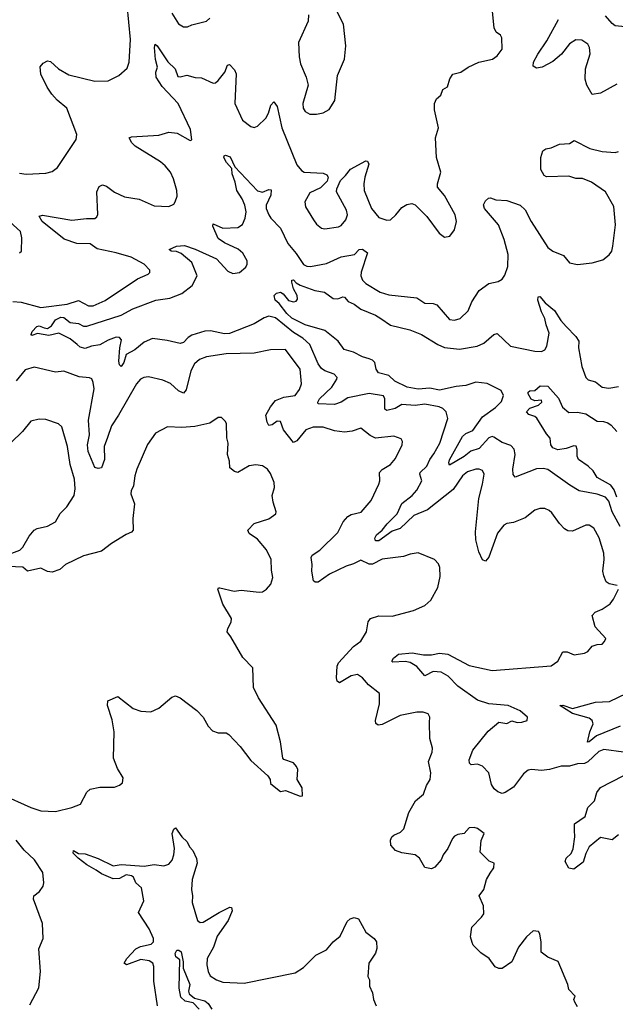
# Model space of a CAD drawing. Extents: x 2133461 to 2293071, y 753526 to 916327.
# Tile 414 of 459: x 2240527 to 2244155, y 897325 to 903325. Entities that reach past the tile are written whole.
import ezdxf

# ---------------------------------------------------------------- set-up
doc = ezdxf.new("R2010")
doc.units = 0

msp = doc.modelspace()

# ---------------------------------------------------------------- linework, layer by layer
at = {"layer": '0CON10XD'}
for points in [[(2240525, 902390), (2240565, 902384.3), (2240685, 902390), (2240725, 902400), (2240756.8, 902423.2), (2240870, 902595), (2240874.2, 902625), (2240814.2, 902785), (2240754.7, 902834.7), (2240721.9, 902871.9), (2240693.5, 902913.5), (2240655, 902993.3), (2240651.7, 903038.3), (2240669.3, 903060.7), (2240695, 903073.3), (2240715, 903070.8), (2240762, 903025), (2240825, 902989.4), (2240985, 902949.4), (2241065, 902952.5), (2241130, 902985), (2241180.5, 903029.5), (2241194.2, 903065), (2241201.1, 903205), (2241182.2, 903415)], [(2240485, 901608.6), (2240535, 901604.5), (2240655, 901570.4), (2240815, 901591.2), (2240885, 901613.1), (2240945, 901581.8), (2240975, 901580.8), (2241047.2, 901612.8), (2241243.6, 901746.4), (2241310, 901775), (2241318.8, 901785), (2241319.5, 901799.5), (2241284, 901835), (2241205, 901877.3), (2241113.3, 901905), (2240998.1, 901928.1), (2240955, 901958.2), (2240875, 901962), (2240797.1, 901987.1), (2240664.4, 902095), (2240645, 902127.5), (2240665.8, 902134.2), (2240845, 902103.3), (2240934.3, 902114.3), (2240985, 902114.2), (2240997.4, 902122.6), (2241002.7, 902137.3), (2240997.1, 902275), (2241010.9, 902309.1), (2241030.5, 902319.5), (2241055, 902310.8), (2241105, 902272.9), (2241165, 902245.6), (2241255, 902230.6), (2241345, 902191.4), (2241435, 902186.2), (2241465, 902200), (2241474.3, 902215.7), (2241485, 902250), (2241483.1, 902285), (2241463.3, 902355), (2241444.4, 902395), (2241412.9, 902435), (2241385, 902458.1), (2241230.8, 902555), (2241209.2, 902575), (2241193.3, 902605), (2241208.3, 902611.7), (2241375, 902622), (2241435, 902638.8), (2241485, 902633.8), (2241565, 902588.8), (2241575, 902592.5), (2241566.6, 902655), (2241491.2, 902815), (2241395, 902917.1), (2241358.2, 902975), (2241355.5, 903004.5), (2241366.9, 903035), (2241353.2, 903083.2), (2241348.1, 903155), (2241352.5, 903175), (2241365, 903165.7), (2241428.1, 903068.1), (2241472.9, 903025), (2241489.3, 902979.3), (2241505, 902976.2), (2241545, 902986), (2241595, 902973.1), (2241635, 902971.4), (2241705, 902938.6), (2241719.4, 902940.6), (2241736.4, 902953.6), (2241776.9, 903005), (2241791.7, 903048.3), (2241805, 903051.2), (2241835, 903020), (2241844.6, 902994.6), (2241836.7, 902815), (2241883.6, 902713.6), (2241935, 902673.8), (2241955, 902668.8), (2241975, 902676.2), (2242026.9, 902725), (2242043.1, 902755), (2242055.8, 902804.2), (2242075, 902823.3), (2242095, 902796.7), (2242123.1, 902665), (2242215, 902440), (2242244.2, 902405), (2242260, 902395), (2242375, 902390), (2242398.6, 902378.6), (2242405.9, 902365.9), (2242398.8, 902341.2), (2242358.9, 902301.1), (2242295, 902270), (2242264.2, 902215), (2242268, 902185), (2242315.6, 902105.6), (2242335, 902078.8), (2242365, 902054), (2242385, 902050), (2242468.3, 902061.7), (2242485, 902071.2), (2242514, 902105), (2242524, 902135), (2242518, 902165), (2242456.7, 902275), (2242458.8, 902295), (2242480, 902345), (2242512, 902375), (2242542, 902415), (2242635, 902463.8), (2242645, 902462.5), (2242653.8, 902445), (2242628.9, 902365), (2242622.5, 902325), (2242624.6, 902285), (2242668.8, 902175), (2242715, 902120), (2242762.3, 902102.3), (2242785, 902106), (2242818, 902135), (2242855, 902180), (2242885, 902198), (2242915, 902205.8), (2242936.8, 902196.8), (2243006.7, 902125), (2243082.5, 902025), (2243115, 902000), (2243147.5, 902005), (2243176.2, 902045), (2243187.5, 902095), (2243179.2, 902135), (2243115, 902253.3), (2243071.2, 902305), (2243071.2, 902325), (2243091.2, 902395), (2243065.9, 902485.9), (2243060, 902605), (2243078.8, 902665), (2243054, 902775), (2243054.2, 902815), (2243065, 902842.5), (2243092.5, 902865), (2243105, 902900), (2243133.6, 902916.4), (2243146.7, 902965), (2243166.2, 902993.8), (2243215, 903005.8), (2243258.8, 903035), (2243324.5, 903065.5), (2243406.4, 903083.6), (2243436, 903105), (2243466, 903145), (2243463.8, 903215), (2243455, 903230), (2243429.7, 903249.7), (2243417.1, 903275), (2243406.2, 903375)], [(2241452.5, 903365), (2241495, 903298.8), (2241525, 903281.9), (2241549.1, 903280.9), (2241575, 903294), (2241665, 903316.2), (2241685, 903333.3)], [(2242286.7, 903355), (2242283.8, 903315), (2242224.2, 903185), (2242229.4, 903099.4), (2242237.1, 903055), (2242271.4, 902975), (2242283.3, 902925), (2242252.2, 902815), (2242254.3, 902785), (2242265, 902766.2), (2242295, 902749.2), (2242335, 902749.2), (2242375, 902758), (2242412.7, 902777.3), (2242447, 902833), (2242462.5, 902985), (2242506, 903085), (2242514.4, 903165), (2242498.5, 903298.5), (2242453.8, 903385)], [(2244215, 903282.2), (2244155, 903288), (2244135, 903301.8), (2244095, 903348.9)], [(2244165, 902931.2), (2244065, 902876.2), (2244015, 902870), (2243982.5, 902925), (2243971.7, 902961.7), (2243973.1, 903025), (2244002.7, 903117.3), (2243998.6, 903155), (2243987.5, 903175), (2243950.6, 903200.6), (2243915, 903201.5), (2243875, 903178.1), (2243827.8, 903115), (2243775, 903070), (2243710, 903035), (2243675, 903030), (2243655, 903042.5), (2243656.2, 903065), (2243683.3, 903115), (2243737.8, 903195), (2243810, 903325)], [(2241808.2, 902488.2), (2241838, 902428), (2241975, 902281.8), (2242005, 902272.9), (2242045, 902289.2), (2242058.8, 902288.8), (2242055.5, 902255), (2242027.9, 902195), (2242028.8, 902175), (2242043.6, 902135), (2242055.5, 902115), (2242115.2, 902055.2), (2242160.8, 901960.8), (2242210.6, 901900.6), (2242255, 901834), (2242275, 901823.4), (2242298.7, 901821.3), (2242395, 901839.6), (2242485, 901879.1), (2242566.2, 901893.8), (2242595, 901924.3), (2242615, 901926.4), (2242645.6, 901905), (2242606, 901786), (2242605.3, 901765), (2242615, 901738.1), (2242635, 901717.7), (2242722.5, 901665), (2242775, 901648.8), (2242945, 901630.6), (2242995, 901596.9), (2243045, 901595.5), (2243067.9, 901587.9), (2243145, 901498), (2243175, 901494.2), (2243210, 901505), (2243258.9, 901551.1), (2243280.8, 901605), (2243325, 901674), (2243385, 901717.1), (2243440.5, 901729.5), (2243465, 901743.8), (2243482.7, 901767.3), (2243499.7, 901820.3), (2243502.5, 901895), (2243478.8, 901985), (2243443.5, 902075), (2243358.2, 902175), (2243352.9, 902197.1), (2243365, 902222), (2243382.6, 902237.4), (2243395, 902239.2), (2243426.6, 902226.6), (2243495, 902222.5), (2243575, 902194.4), (2243605.4, 902165.4), (2243641.9, 902095), (2243745, 901936.2), (2243775, 901913.8), (2243838.7, 901888.7), (2243875, 901843.3), (2243925, 901833.8), (2244014.1, 901844.1), (2244079.1, 901860.9), (2244117.9, 901892.1), (2244132.9, 901915), (2244140.6, 901945), (2244156.4, 902075), (2244147, 902187), (2244095.7, 902275), (2244010, 902335), (2243955, 902356.2), (2243915, 902356.2), (2243872.3, 902372.3), (2243735, 902367.5), (2243722.5, 902375), (2243701.7, 902411.7), (2243701.2, 902485), (2243713.8, 902525), (2243732.3, 902537.7), (2243765, 902544), (2243815, 902566), (2243875, 902571.2), (2243905, 902588), (2244000.7, 902540.7), (2244075, 902521.4), (2244153.8, 902516.2), (2244175, 902521.2)], [(2244166.1, 899876.1), (2244117.7, 899887.7), (2244100.3, 899900.3), (2244084.2, 899935.8), (2244079.5, 899965), (2244087.1, 900035), (2244084.5, 900075), (2244057.6, 900167.6), (2244025, 900225.7), (2243995, 900244.4), (2243975, 900244.4), (2243895, 900208.9), (2243865, 900210), (2243845, 900222.9), (2243815.4, 900255.4), (2243769.1, 900319.1), (2243751.2, 900335), (2243725, 900345.7), (2243695, 900345.8), (2243665, 900336), (2243605, 900290), (2243535, 900260), (2243495, 900255.6), (2243476.2, 900245), (2243436.9, 900195), (2243385, 900048.8), (2243365, 900026.2), (2243345, 900033.8), (2243323.2, 900083.2), (2243306.1, 900155), (2243302.4, 900205), (2243323.4, 900406.6), (2243346, 900494), (2243355.5, 900555), (2243345, 900576.9), (2243326.1, 900586.1), (2243305, 900586.1), (2243255, 900570.5), (2243225, 900545.6), (2243168.1, 900461.9), (2243011.1, 900338.9), (2242927.4, 900302.6), (2242845, 900224.4), (2242795, 900208.2), (2242715, 900149.1), (2242695, 900149.2), (2242690.9, 900165), (2242700.9, 900185), (2242735.7, 900214.3), (2242765, 900253.2), (2242827, 900313), (2242853.7, 900376.3), (2242918.2, 900425), (2242945, 900458.9), (2242976.1, 900515), (2242964.4, 900555), (2242966.7, 900565), (2243006.3, 900603.7), (2243024.2, 900645.7), (2243050.5, 900679.5), (2243086.7, 900745), (2243135.7, 900895), (2243124.2, 900935), (2243104.6, 900954.6), (2243081.2, 900965), (2242995, 900981.1), (2242935, 900973.1), (2242855, 900979.7), (2242813.8, 900956.2), (2242762.8, 900942.8), (2242751.8, 900951.8), (2242751.2, 901015), (2242743.7, 901033.7), (2242655, 901047.5), (2242525, 901021.2), (2242485, 900993.4), (2242445, 900980), (2242344.5, 900984.5), (2242343.1, 900995), (2242353.6, 901015), (2242427.5, 901085), (2242459.2, 901135), (2242460, 901145), (2242443.3, 901165), (2242385, 901184.4), (2242365, 901198.9), (2242345, 901228.1), (2242294.1, 901345), (2242251.3, 901385), (2242195, 901418.7), (2242085, 901509), (2242045, 901517.4), (2242015, 901507.2), (2241955, 901472), (2241805, 901413.1), (2241775, 901410), (2241688.5, 901428.5), (2241654, 901426), (2241575, 901403.4), (2241551.9, 901388.1), (2241525, 901358.2), (2241505, 901352.5), (2241425, 901370.9), (2241335, 901381.4), (2241285, 901358.9), (2241227, 901313), (2241174.7, 901285.3), (2241160, 901235), (2241145, 901212.5), (2241135, 901221.2), (2241129.6, 901245), (2241136.5, 901325), (2241147.7, 901375), (2241135, 901388.9), (2241115, 901390.3), (2241065, 901372.6), (2241015.5, 901344.5), (2240963.6, 901336.4), (2240925, 901322.2), (2240895, 901329.3), (2240875.9, 901345), (2240835, 901380.4), (2240765, 901414.4), (2240705, 901400), (2240635, 901411.9), (2240601.4, 901401.4), (2240596.4, 901406.4), (2240601.9, 901425), (2240630, 901455), (2240645, 901460), (2240675, 901446.2), (2240696.2, 901443.8), (2240719.8, 901460.2), (2240743.7, 901495), (2240777, 901513), (2240795, 901509.4), (2240835, 901479), (2240885, 901474.1), (2240915, 901456.9), (2240935, 901456.7), (2241144.3, 901525), (2241215, 901563.8), (2241355, 901614.8), (2241442.1, 901627.9), (2241515, 901656.5), (2241578.2, 901705), (2241608.6, 901765), (2241576.1, 901845), (2241510, 901900), (2241481.5, 901911.5), (2241450, 901915), (2241437.5, 901925), (2241482.5, 901945), (2241531.5, 901948.5), (2241595, 901926.8), (2241725, 901867.1), (2241795, 901792.7), (2241825, 901778.7), (2241865.8, 901785), (2241905, 901816.2), (2241913.1, 901835), (2241913.1, 901855), (2241885, 901902.5), (2241856.6, 901926.6), (2241774.7, 901964.7), (2241735, 901992.2), (2241702.5, 902067.5), (2241705, 902080), (2241765, 902054.4), (2241855, 902057.9), (2241883.2, 902076.8), (2241900.3, 902115), (2241906.2, 902155), (2241898, 902195), (2241882.5, 902232.5), (2241849.3, 902285), (2241840, 902335), (2241821.9, 902385), (2241818.3, 902418.3), (2241786.9, 902455), (2241770.9, 902485), (2241771.9, 902495), (2241781.1, 902498.9), (2241808.2, 902488.2)], [(2240525.6, 901904.4), (2240536.7, 901915), (2240539.4, 901995), (2240530.6, 902035), (2240444.3, 902114.3)], [(2244185, 900237.1), (2244136.2, 900326.2), (2244115, 900390), (2244095.2, 900415.2), (2244045, 900433.5), (2243934.7, 900454.7), (2243878.3, 900488.3), (2243745, 900584.5), (2243715, 900590.5), (2243675, 900587.3), (2243545, 900538), (2243533.1, 900553.1), (2243530.9, 900585), (2243545.6, 900675), (2243538, 900708), (2243519.3, 900729.3), (2243465, 900748.1), (2243415, 900781.7), (2243405, 900785.3), (2243385, 900777.6), (2243325, 900712.8), (2243275, 900695.9), (2243235, 900664.1), (2243145, 900611.2), (2243140, 900625), (2243145, 900642), (2243224.6, 900785.4), (2243245, 900803.6), (2243287.8, 900822.2), (2243345, 900903.9), (2243425, 900960.7), (2243462.2, 900997.8), (2243473.3, 901035), (2243459.2, 901065), (2243375, 901107.6), (2243305, 901115.4), (2243245, 901096.7), (2243185, 901090.4), (2243085, 901067.4), (2243025, 901079.3), (2242954.2, 901074.2), (2242886.1, 901086.1), (2242811.4, 901121.4), (2242775, 901156.3), (2242712.8, 901172.8), (2242698.1, 901195), (2242690.4, 901235), (2242675, 901250), (2242655, 901258), (2242615, 901269.8), (2242559.2, 901299.2), (2242502.3, 901315), (2242466.4, 901366.4), (2242385, 901430.9), (2242265.8, 901465), (2242185, 901506.9), (2242153.5, 901535), (2242108, 901595), (2242083.8, 901615), (2242077.5, 901645), (2242090.8, 901659.2), (2242115, 901663.9), (2242132.2, 901655), (2242164.2, 901614.2), (2242195, 901606), (2242210.5, 901609.5), (2242218.6, 901621.4), (2242216.7, 901645), (2242194.5, 901685), (2242184.4, 901725), (2242185, 901737.5), (2242195, 901740), (2242210.9, 901720.9), (2242235, 901707.1), (2242325, 901675.6), (2242383.3, 901665), (2242436.9, 901626.9), (2242465, 901623.6), (2242495, 901635.8), (2242505, 901634), (2242528.2, 901608.2), (2242565, 901591.5), (2242605, 901560.9), (2242694, 901525), (2242727.5, 901505), (2242785, 901462.5), (2242904, 901434), (2242975, 901406.5), (2243074.8, 901344.8), (2243115, 901327.2), (2243205, 901317.1), (2243314, 901336), (2243355, 901354.5), (2243415, 901407.1), (2243435, 901412.9), (2243516.7, 901335), (2243665.6, 901304.4), (2243705, 901302.9), (2243725, 901313.8), (2243738.1, 901335), (2243752.8, 901415), (2243734, 901465), (2243726.7, 901505), (2243704.8, 901544.8), (2243683.8, 901615), (2243685, 901636.7), (2243695, 901638), (2243728.7, 901598.7), (2243785, 901552.5), (2243822.7, 901492.7), (2243855.2, 901455.2), (2243914, 901394), (2243931.9, 901365), (2243931.1, 901325), (2243952.1, 901212.1), (2243975.8, 901145), (2243990.5, 901130.5), (2244035, 901117.1), (2244075, 901085.8), (2244115, 901078.9), (2244175, 901088.8)], [(2242230.7, 901070.7), (2242243.1, 901105), (2242235.5, 901195), (2242145, 901314.2), (2242055, 901313.1), (2241955, 901292.7), (2241785, 901289.6), (2241665, 901270), (2241622, 901255), (2241591.9, 901228.1), (2241568.9, 901185), (2241539.8, 901070.2), (2241525, 901050), (2241495, 901062.9), (2241445, 901108.6), (2241398.3, 901128.3), (2241312.1, 901147.9), (2241282.5, 901145), (2241262.5, 901135), (2241237.5, 901105), (2241128.9, 900915), (2241085, 900850), (2241060.8, 900779.1), (2241041.2, 900725), (2241042.5, 900645), (2241024.3, 900595), (2241005, 900589.3), (2240985, 900596.9), (2240943.5, 900693.5), (2240940, 900735), (2240952.2, 900795), (2240944.8, 900885), (2240979.5, 901075), (2240974.4, 901115), (2240965, 901135.8), (2240952.2, 901142.2), (2240888.9, 901148.9), (2240795, 901182.7), (2240745, 901177.3), (2240615, 901206.9), (2240559.5, 901190.5), (2240505, 901123.8)], [(2243925, 897310), (2243908.3, 897338.3), (2243902.5, 897355), (2243910, 897375), (2243872.5, 897415), (2243866.7, 897445), (2243807.5, 897585), (2243743, 897613), (2243703, 897643), (2243703, 897703), (2243696.2, 897755), (2243687.7, 897767.7), (2243655, 897772.5), (2243615, 897736.7), (2243565, 897673.3), (2243525, 897583.3), (2243465, 897543.8), (2243445, 897543.3), (2243424.1, 897554.1), (2243386.2, 897605), (2243335, 897638.8), (2243290, 897685), (2243282.3, 897702.3), (2243273.9, 897736.1), (2243280, 897795), (2243340, 897855), (2243353.6, 897876.4), (2243352, 897925), (2243326.2, 897985), (2243354, 898025), (2243370.8, 898085), (2243392, 898125), (2243415, 898157.5), (2243416.7, 898185), (2243387.5, 898197.5), (2243332.5, 898252.5), (2243337, 898323), (2243356.4, 898366.4), (2243316.2, 898396.2), (2243295, 898403.3), (2243265, 898400), (2243233.6, 898366.4), (2243195, 898360), (2243175, 898350), (2243162.5, 898335), (2243135.5, 898274.5), (2243105.8, 898235), (2243093.8, 898205), (2243055, 898160), (2243035, 898150), (2242995, 898158), (2242961.2, 898215), (2242935.7, 898235.7), (2242855, 898248.9), (2242815, 898261.9), (2242787.1, 898295), (2242786, 898325), (2242793.8, 898345), (2242805, 898356.2), (2242845.5, 898374.5), (2242866.3, 898393.7), (2242896.4, 898493.6), (2242937.5, 898565), (2242986.2, 898605), (2243005, 898657.5), (2243027.5, 898695), (2243030.8, 898735), (2243017.1, 898805), (2243038.8, 898861.2), (2243042, 898885), (2243025.8, 898945), (2243022.9, 899042.9), (2243025.8, 899075), (2243014.3, 899094.3), (2242985, 899104.3), (2242945, 899104.4), (2242845, 899084.4), (2242735, 899030), (2242710, 899025), (2242696.4, 899036.4), (2242693.9, 899053.9), (2242717.5, 899155), (2242718.3, 899218.3), (2242651.3, 899271.3), (2242614, 899315), (2242585, 899334.3), (2242545, 899326.9), (2242475, 899284.3), (2242460, 899295), (2242455.7, 899315), (2242460.6, 899385), (2242468.6, 899405), (2242560.8, 899505), (2242605, 899538), (2242639.4, 899595), (2242650, 899655), (2242663.8, 899675), (2242715, 899691.9), (2242795, 899689.4), (2242925.8, 899724.2), (2242994.4, 899755.6), (2243032.1, 899787.9), (2243074.3, 899865.7), (2243087.9, 899932.1), (2243086.8, 899986.8), (2243078.7, 900008.7), (2243053.3, 900035), (2242955, 900076), (2242905, 900068.8), (2242865, 900054), (2242735, 900037.1), (2242675, 900006.2), (2242655, 900006.2), (2242605, 900031.4), (2242560.6, 900009.4), (2242514.5, 899995.5), (2242414.2, 899945.8), (2242345, 899898.2), (2242326.6, 899896.6), (2242316.2, 899906.2), (2242307.2, 899965), (2242309.3, 900005), (2242303.1, 900046.9), (2242308.1, 900061.9), (2242355, 900092.9), (2242465, 900200), (2242497.7, 900265), (2242525, 900296.7), (2242545, 900309.5), (2242606.6, 900323.4), (2242667.5, 900395), (2242714.3, 900495), (2242720, 900515), (2242719.2, 900565), (2242735.5, 900584.5), (2242786, 900615), (2242815, 900651.2), (2242855.8, 900735), (2242858.8, 900755), (2242850.7, 900770.7), (2242805, 900788), (2242695, 900775.6), (2242662, 900792), (2242605, 900836.2), (2242552.7, 900817.3), (2242505, 900811.4), (2242445, 900818.6), (2242375, 900841.4), (2242315, 900841.8), (2242270.6, 900825), (2242215, 900757.8), (2242195, 900748.6), (2242133.1, 900825), (2242115, 900876), (2242095, 900877.5), (2242065, 900855.8), (2242045, 900852), (2242033.3, 900873.3), (2242026.4, 900915), (2242053.9, 900965), (2242085, 901003.8), (2242135, 901024.1), (2242204.5, 901035.5), (2242230.7, 901070.7)], [(2244164.6, 900415), (2244149, 900459), (2244128.2, 900488.2), (2244045, 900534.5), (2244020.8, 900575), (2243989.1, 900605), (2243931.4, 900645), (2243923.4, 900665), (2243923.5, 900705), (2243916, 900726), (2243901.7, 900728.3), (2243855, 900711.2), (2243805, 900704.7), (2243775, 900715.8), (2243761.9, 900735), (2243759.2, 900775), (2243735, 900800.5), (2243676.3, 900896.3), (2243665, 900906.5), (2243629.1, 900919.1), (2243613.3, 900935), (2243635, 900958), (2243686.7, 900975), (2243707.5, 900995), (2243705, 901006), (2243665, 901002), (2243641.8, 901011.8), (2243623.3, 901045), (2243624.6, 901055.4), (2243635, 901064), (2243665, 901066), (2243696.4, 901093.6), (2243745, 901091.5), (2243808.8, 901018.8), (2243833.6, 900963.6), (2243871.7, 900931.7), (2243925, 900933.8), (2243975, 900922.9), (2244045, 900878.1), (2244083.2, 900876.8), (2244108.6, 900868.6), (2244130.8, 900855), (2244165, 900816)], [(2240435, 900057.5), (2240527.4, 900092.6), (2240545, 900110), (2240585, 900177.5), (2240615, 900214.2), (2240633.8, 900225), (2240695, 900238.1), (2240745, 900264.4), (2240773.5, 900315), (2240813.3, 900356.7), (2240857.8, 900425), (2240863.7, 900466.3), (2240860.8, 900525), (2240833.3, 900615), (2240817.5, 900725), (2240783, 900843), (2240763, 900863), (2240685, 900888.6), (2240645, 900890.8), (2240595, 900878.1), (2240544.3, 900815.7), (2240475, 900748.2)], [(2241075, 898648.8), (2241105, 898647.5), (2241135, 898660), (2241152.5, 898675), (2241157.5, 898705), (2241122.1, 898762.1), (2241097.5, 898825), (2241102.2, 898985), (2241089.1, 899059.1), (2241060.6, 899145), (2241063.3, 899175), (2241125, 899200), (2241217.3, 899127.3), (2241265, 899110.8), (2241325, 899107.5), (2241375, 899128.8), (2241454.2, 899195.8), (2241475, 899203.8), (2241505, 899192), (2241606, 899115), (2241644, 899075), (2241675, 899020), (2241701.2, 898991.2), (2241735, 898980), (2241785, 898979.2), (2241799.7, 898969.7), (2241868.8, 898895), (2241935, 898810), (2242037.7, 898717.7), (2242052.5, 898695), (2242055, 898670), (2242096.7, 898636.7), (2242115, 898622.5), (2242145, 898627.5), (2242235, 898592.5), (2242250, 898595), (2242247.5, 898645), (2242217.5, 898695), (2242220, 898755), (2242213.6, 898773.6), (2242195, 898796.7), (2242136.4, 898816.4), (2242130, 898825), (2242116.2, 898925), (2242088.8, 899025), (2241981.7, 899191.7), (2241951.2, 899255), (2241946.7, 899375), (2241885, 899437.5), (2241813.8, 899565), (2241790, 899595), (2241793.8, 899615), (2241815.8, 899654.2), (2241816.2, 899675), (2241763.4, 899763.4), (2241733.3, 899855), (2241737.5, 899862.5), (2241746.7, 899863.3), (2241833.2, 899843.2), (2241875, 899849.2), (2241985, 899836), (2242005, 899838.8), (2242030, 899855), (2242056.7, 899885), (2242068, 899925), (2242060.8, 899970.8), (2242058, 900035), (2242029.2, 900095), (2241975, 900160), (2241924.5, 900194.5), (2241916.2, 900215), (2241955, 900254.2), (2242045, 900284), (2242086.1, 900313.9), (2242090, 900325), (2242070, 900385), (2242063.8, 900425), (2242078, 900475), (2242075.8, 900505), (2242055, 900560), (2242035.5, 900585.5), (2242005, 900605.8), (2241965, 900612.9), (2241925, 900605.5), (2241855, 900565.8), (2241835, 900571.4), (2241807.5, 900595), (2241805.6, 900635), (2241792.9, 900675), (2241796, 900745), (2241787.7, 900777.7), (2241786.7, 900865), (2241779.3, 900879.3), (2241755, 900900), (2241735, 900900), (2241685, 900867.1), (2241593.3, 900846.7), (2241515, 900839.8), (2241426.8, 900843.2), (2241353.3, 900805), (2241304.2, 900735.8), (2241240.8, 900585), (2241228, 900545), (2241219.2, 900485), (2241205.7, 900454.3), (2241204.3, 900435), (2241225.7, 900375), (2241215.7, 900285), (2241216.9, 900215), (2241207.9, 900202.1), (2241175, 900188), (2241086.8, 900133.2), (2241025, 900085.8), (2240915, 900058.1), (2240806.2, 900005), (2240771.2, 899975), (2240725, 899958.5), (2240695, 899961.4), (2240655, 899983.3), (2240575, 899964.2), (2240545, 899988.6), (2240456.2, 899993.8)], [(2244205, 898861.9), (2244085, 898877.9), (2244055, 898865.3), (2243988.3, 898801.7), (2243967.4, 898792.6), (2243925, 898789.7), (2243875, 898775.8), (2243825, 898776.6), (2243755, 898756), (2243705, 898749.6), (2243645, 898755.4), (2243625, 898751.5), (2243595, 898728.6), (2243535, 898648.1), (2243485, 898616.2), (2243465, 898610), (2243438.8, 898618.8), (2243417, 898637), (2243401.4, 898665), (2243384.2, 898735), (2243345.6, 898775.6), (2243315, 898787.5), (2243277.5, 898785), (2243266.2, 898795), (2243264.2, 898815), (2243286.6, 898873.4), (2243380.3, 898989.7), (2243445, 899043.3), (2243495, 899036.7), (2243525, 899052.5), (2243557, 899043), (2243586.4, 899043.6), (2243617.5, 899055), (2243620, 899075), (2243575, 899112.5), (2243502.5, 899145), (2243385, 899155.7), (2243315, 899178.5), (2243195, 899264.6), (2243137.1, 899325), (2243095, 899348.9), (2243045, 899353.6), (2242995, 899325.6), (2242945, 899382.7), (2242905, 899407.3), (2242875, 899414.1), (2242800.7, 899410.7), (2242794.5, 899415), (2242803.3, 899435), (2242835, 899458.2), (2242917.1, 899467.1), (2242986.7, 899455), (2243035.6, 899454.4), (2243085, 899464.7), (2243135, 899458.4), (2243265, 899390), (2243405, 899358.2), (2243765, 899387.1), (2243804.5, 899415.5), (2243835, 899473.3), (2243862.3, 899472.3), (2243905, 899453.8), (2243967.5, 899465), (2243986.7, 899475), (2244015, 899506.7), (2244045, 899517.5), (2244075, 899520), (2244090, 899535), (2244096.7, 899555), (2244032, 899625), (2244013.8, 899695), (2244033.3, 899715), (2244075, 899732.9), (2244122.9, 899765), (2244145, 899794), (2244173.8, 899855)], [(2244185, 899020.7), (2244039.5, 898960.5), (2243995, 898924.2), (2243985, 898922.5), (2243999.6, 898985), (2244020.9, 899035), (2244014.4, 899055), (2243995, 899069.5), (2243895, 899096.2), (2243817.5, 899145), (2243835, 899148), (2243895, 899128), (2244033.8, 899166.2), (2244120.6, 899169.4), (2244225, 899220)], [(2244175, 898358), (2244135, 898328), (2244065, 898341.5), (2243996.7, 898285), (2243975.3, 898244.7), (2243958.3, 898191.7), (2243901.7, 898148.3), (2243871.2, 898155), (2243848.8, 898195), (2243855.8, 898215), (2243885.3, 898244.7), (2243897.7, 898272.3), (2243908.5, 898345), (2243906.7, 898386.7), (2243905.6, 898424.4), (2243970.7, 898469.3), (2243987.3, 898525), (2244028.1, 898565), (2244043.3, 898615), (2244065, 898645.8), (2244202.4, 898717.6)], [(2240414.3, 898605), (2240595, 898524.5), (2240655, 898504.5), (2240745, 898500.6), (2240845, 898523.5), (2240896, 898545), (2240935, 898616.7), (2240955, 898636.2), (2241015, 898648.6), (2241075, 898648.8)], [(2241366.7, 897315), (2241343.8, 897465), (2241343.6, 897555), (2241337.5, 897575), (2241315, 897589.1), (2241265, 897598.1), (2241176.4, 897566.4), (2241164, 897575), (2241179.2, 897605), (2241235, 897663.2), (2241263.3, 897676.7), (2241328.3, 897691.7), (2241342.2, 897705), (2241342.2, 897725), (2241315.4, 897785.4), (2241250, 897885), (2241281.9, 897955), (2241269.2, 898035), (2241235, 898065.6), (2241219.2, 898099.2), (2241207.8, 898107.8), (2241175, 898113.5), (2241135, 898092.1), (2241095, 898089.8), (2241025, 898120.9), (2240992.7, 898142.7), (2240935.6, 898175), (2240882.5, 898215), (2240852.5, 898245), (2240855, 898262.5), (2240884.2, 898244.2), (2240925, 898241.1), (2241005, 898213.1), (2241095, 898169.4), (2241145, 898176.9), (2241285, 898166), (2241345, 898176.7), (2241405, 898168.8), (2241435, 898178.8), (2241455, 898203.3), (2241465.9, 898235.9), (2241469.5, 898275), (2241454.4, 898365), (2241465, 898392.5), (2241475, 898400), (2241513.8, 898345), (2241545.8, 898315.8), (2241561.2, 898285), (2241582.3, 898262.3), (2241604.1, 898214.1), (2241607.5, 898185), (2241577.8, 898085), (2241573.2, 898025), (2241580, 897985), (2241576.7, 897945), (2241608.8, 897835), (2241625, 897823.3), (2241645, 897826), (2241742, 897885), (2241806.2, 897916.2), (2241817.5, 897915), (2241820, 897895), (2241795.6, 897835), (2241729.3, 897740.7), (2241706.7, 897673.2), (2241667.9, 897605), (2241666.4, 897566.4), (2241674.5, 897524.5), (2241687.9, 897497.9), (2241725, 897474.2), (2241765, 897460), (2241895, 897454.3), (2242203.9, 897516.1), (2242255, 897550), (2242330, 897625), (2242395, 897656.2), (2242436.7, 897705), (2242478.8, 897741.2), (2242520.9, 897829.1), (2242540, 897845), (2242565, 897854), (2242590, 897845), (2242636, 897765), (2242686.7, 897725), (2242700, 897705), (2242702, 897665), (2242694.2, 897635.8), (2242653.8, 897575), (2242646.7, 897495), (2242656.7, 897475), (2242657.5, 897435), (2242676.7, 897395), (2242682.5, 897355), (2242697.5, 897315)], [(2240587.3, 897322.7), (2240644.1, 897425.9), (2240654.2, 897525), (2240643, 897663), (2240668.8, 897725), (2240666.4, 897816.4), (2240610, 897965), (2240612.5, 897985), (2240647.7, 898012.3), (2240670, 898045), (2240673.8, 898065), (2240667.3, 898127.3), (2240615.8, 898205), (2240554.6, 898264.6), (2240505, 898325.6)], [(2241620, 897295), (2241583, 897333), (2241535, 897343.6), (2241508.2, 897368.2), (2241497.3, 897422.7), (2241502, 897595), (2241477.1, 897615), (2241474.6, 897635.4), (2241484.3, 897655.7), (2241496.7, 897655), (2241510, 897645), (2241522.9, 897582.9), (2241521.5, 897545), (2241562.2, 897445), (2241555.8, 897405), (2241559.2, 897389.1), (2241592.4, 897362.4), (2241655, 897345.5), (2241675, 897330.7), (2241697, 897295)]]:
    msp.add_lwpolyline(points, dxfattribs=at)

doc.saveas('drawing.dxf')
